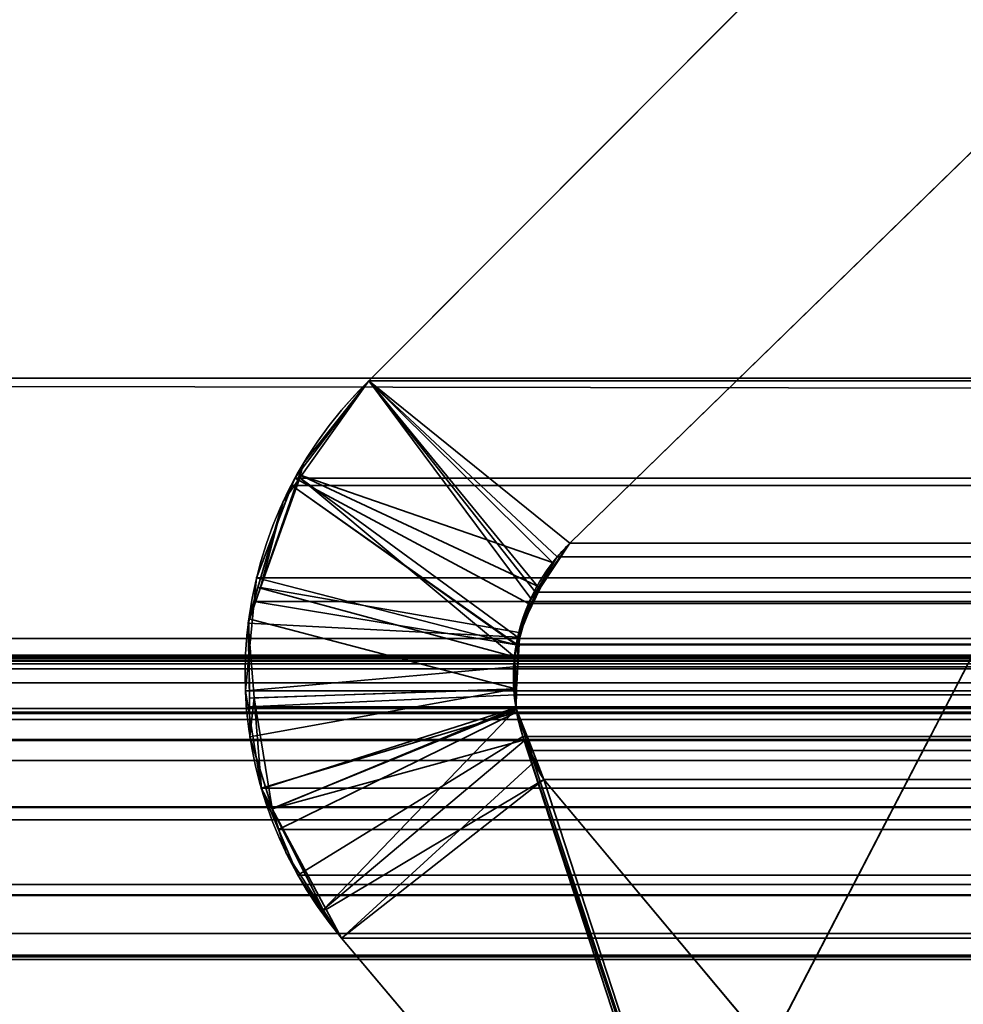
# Model space of a CAD drawing. Header units: millimetres. Extents: x -603 to 3703, y -115 to 193.
# Tile 463 of 656: x 1037.74 to 1039.94, y 1.19 to 3.48. Entities that reach past the tile are written whole.
import ezdxf

# ---------------------------------------------------------------- set-up
doc = ezdxf.new("R2010")
doc.units = ezdxf.units.MM
doc.layers.add('152', color=7, linetype='Continuous', true_color=0xffffff)

# ---------------------------------------------------------------- blocks, each defined once
blk = doc.blocks.new('UG_SURFACE_002')
at = {"layer": '152', "color": 252, "linetype": 'Continuous', "lineweight": 35}
for points in [[(2165, -18, 2212.25), (2165, 174.4, 2212.25), (835, 174.4, 2212.25), (835, -18, 2212.25)], [(985, -18, 2062.2499), (985, 174.4, 2062.2499), (2015.0001, 174.4, 2062.2499), (2015.0001, -18, 2062.2499)]]:
    blk.add_3dface(points, dxfattribs=at)
blk = doc.blocks.new('UG_SURFACE_055')
at = {"layer": '152', "color": 252, "linetype": 'Continuous', "lineweight": 35}
for points in [[(1023.5, -29.92, 2023.7501), (1976.5, -29.92, 2023.7501), (1976.5, 14.42, 2023.7501), (1023.5, 14.42, 2023.7501)], [(1025, -29.92, 2022.2499), (1025, 14.42, 2022.2499), (1975, 14.42, 2022.2499), (1975, -29.92, 2022.2499)]]:
    blk.add_3dface(points, dxfattribs=at)
blk = doc.blocks.new('UG_SURFACE_057')
at = {"layer": '152', "color": 252, "linetype": 'Continuous', "lineweight": 35}
for points in [[(1041, 4.0145, -7.75), (1026, 4.0145, -7.75), (1026, -24.9528, -7.75), (1974, -24.9528, -7.75)], [(1026, -24.9528, -8.75), (1026, 4.0145, -8.75), (1041, 4.0145, -8.75)], [(1041, 4.0145, -8.75), (1959, 4.0145, -8.75), (1026, -24.9528, -8.75)], [(1959, 4.0145, -8.75), (1974, 4.0145, -8.75), (1974, -24.9528, -8.75), (1026, -24.9528, -8.75)]]:
    blk.add_3dface(points, dxfattribs=at)
blk = doc.blocks.new('UG_SURFACE_092')
at = {"layer": '152', "color": 7, "linetype": 'Continuous', "lineweight": 35}
for points in [[(1040.271, 3.4787, -8.75), (1039.0229, 2.2621, -8.75), (1038.5557, 2.6395, -8.75), (1039.8064, 3.8936, -8.75)], [(1039.0229, 2.2621, 2008.2271), (1040.271, 3.4787, 2006.979), (1039.8064, 3.8936, 2007.4437), (1038.5557, 2.6395, 2008.6942)], [(1039.8064, 3.8936, -8.75), (1038.5557, 2.6395, -8.75), (1038.5557, 2.6395, 2008.6942), (1039.8064, 3.8936, 2007.4437)], [(1040.271, 3.4787, 2006.979), (1039.0229, 2.2621, 2008.2271), (1039.0229, 2.2621, -8.75), (1040.271, 3.4787, -8.75)], [(1038.395, 2.4216, -8.75), (1038.4043, 2.4487, -8.75), (1038.5557, 2.6395, -8.75), (1038.983, 2.2174, -8.75)], [(1038.9063, 2.0413, 2008.3437), (1038.9322, 2.1339, 2008.3179), (1038.5557, 2.6395, 2008.6942), (1038.396, 2.4145, 2008.8539)], [(1038.4043, 2.4487, -8.75), (1038.396, 2.4145, 2008.8539), (1038.5557, 2.6395, 2008.6942)], [(1038.5557, 2.6395, 2008.6942), (1038.5557, 2.6395, -8.75), (1038.4043, 2.4487, -8.75)], [(1039.0229, 2.2621, -8.75), (1038.983, 2.2174, -8.75), (1038.5557, 2.6395, -8.75)], [(1038.5557, 2.6395, 2008.6942), (1038.9322, 2.1339, 2008.3179), (1038.95, 2.1591, 2008.3001)], [(1038.95, 2.1591, 2008.3001), (1039.0229, 2.2621, 2008.2271), (1038.5557, 2.6395, 2008.6942)], [(1038.4043, 2.4487, -8.75), (1038.395, 2.4216, -8.75), (1038.396, 2.4145, 2008.8539)], [(1038.396, 2.4145, 2008.8539), (1038.357, 2.3595, 2008.893), (1038.2984, 2.1593, 2008.9517), (1038.8944, 1.9984, 2008.3556)], [(1038.955, 2.1594, -8.75), (1038.9044, 2.0549, -8.75), (1038.3043, 2.1591, -8.75), (1038.395, 2.4216, -8.75)], [(1038.396, 2.4145, 2008.8539), (1038.395, 2.4216, -8.75), (1038.3043, 2.1591, -8.75)], [(1038.3043, 2.1591, -8.75), (1038.357, 2.3595, 2008.893), (1038.396, 2.4145, 2008.8539)], [(1038.395, 2.4216, -8.75), (1038.983, 2.2174, -8.75), (1038.955, 2.1594, -8.75)], [(1038.396, 2.4145, 2008.8539), (1038.8944, 1.9984, 2008.3556), (1038.9063, 2.0413, 2008.3437)], [(1038.3043, 2.1591, -8.75), (1038.2984, 2.1593, 2008.9517), (1038.357, 2.3595, 2008.893)], [(1039.0229, 2.2621, 2008.2271), (1038.95, 2.1591, 2008.3001), (1038.955, 2.1594, -8.75)], [(1038.955, 2.1594, -8.75), (1038.983, 2.2174, -8.75), (1039.0229, 2.2621, 2008.2271)], [(1038.983, 2.2174, -8.75), (1039.0229, 2.2621, -8.75), (1039.0229, 2.2621, 2008.2271)], [(1038.2758, 2.0769, -8.75), (1038.2771, 2.0869, 2008.9729), (1038.2984, 2.1593, 2008.9517)], [(1038.2984, 2.1593, 2008.9517), (1038.3043, 2.1591, -8.75), (1038.2758, 2.0769, -8.75)], [(1038.2758, 2.0769, -8.75), (1038.3043, 2.1591, -8.75), (1038.9044, 2.0549, -8.75), (1038.904, 2.0437, -8.75)], [(1038.8967, 1.9241, 2008.3532), (1038.8944, 1.9984, 2008.3556), (1038.2984, 2.1593, 2008.9517), (1038.2771, 2.0869, 2008.9729)], [(1038.904, 2.0437, -8.75), (1038.9044, 2.0549, -8.75), (1038.95, 2.1591, 2008.3001)], [(1038.95, 2.1591, 2008.3001), (1038.9322, 2.1339, 2008.3179), (1038.904, 2.0437, -8.75)], [(1038.9044, 2.0549, -8.75), (1038.955, 2.1594, -8.75), (1038.95, 2.1591, 2008.3001)], [(1038.9322, 2.1339, 2008.3179), (1038.9063, 2.0413, 2008.3437), (1038.904, 2.0437, -8.75)], [(1038.2788, 1.902, 2008.9712), (1038.2771, 2.0869, 2008.9729), (1038.2758, 2.0769, -8.75)], [(1038.2771, 2.0869, 2008.9729), (1038.2788, 1.902, 2008.9712), (1038.8967, 1.9241, 2008.3532)], [(1038.2897, 1.9034, -8.75), (1038.2758, 2.0769, -8.75), (1038.904, 2.0437, -8.75), (1038.8993, 1.9236, -8.75)], [(1038.2758, 2.0769, -8.75), (1038.2897, 1.9034, -8.75), (1038.2788, 1.902, 2008.9712)], [(1038.9063, 2.0413, 2008.3437), (1038.8944, 1.9984, 2008.3556), (1038.8993, 1.9236, -8.75)], [(1038.8993, 1.9236, -8.75), (1038.904, 2.0437, -8.75), (1038.9063, 2.0413, 2008.3437)], [(1038.8944, 1.9984, 2008.3556), (1038.8967, 1.9241, 2008.3532), (1038.8993, 1.9236, -8.75)], [(1038.8967, 1.9241, 2008.3532), (1038.2788, 1.902, 2008.9712), (1038.2797, 1.8123, 2008.9703)], [(1038.2797, 1.8123, 2008.9703), (1038.3317, 1.6459, 2008.9183), (1038.8981, 1.8769, 2008.3518), (1038.8967, 1.9241, 2008.3532)], [(1038.8993, 1.9236, -8.75), (1038.8976, 1.8796, -8.75), (1038.3066, 1.6913, -8.75), (1038.2897, 1.9034, -8.75)], [(1038.8993, 1.9236, -8.75), (1038.8967, 1.9241, 2008.3532), (1038.8981, 1.8769, 2008.3518)], [(1038.8981, 1.8769, 2008.3518), (1038.8976, 1.8796, -8.75), (1038.8993, 1.9236, -8.75)], [(1038.2797, 1.8123, 2008.9703), (1038.2788, 1.902, 2008.9712), (1038.2897, 1.9034, -8.75)], [(1038.3317, 1.6459, 2008.9183), (1038.2797, 1.8123, 2008.9703), (1038.2897, 1.9034, -8.75)], [(1038.2897, 1.9034, -8.75), (1038.3066, 1.6913, -8.75), (1038.3317, 1.6459, 2008.9183)], [(1038.3315, 1.645, -8.75), (1038.3066, 1.6913, -8.75), (1038.8976, 1.8796, -8.75)], [(1038.3315, 1.645, -8.75), (1038.8976, 1.8796, -8.75), (1038.9258, 1.8076, -8.75)], [(1038.8981, 1.8769, 2008.3518), (1038.3317, 1.6459, 2008.9183), (1038.3643, 1.542, 2008.8856), (1038.45, 1.4105, 2008.8)], [(1038.9214, 1.807, 2008.3287), (1038.8981, 1.8769, 2008.3518), (1038.45, 1.4105, 2008.8)], [(1038.8976, 1.8796, -8.75), (1038.8981, 1.8769, 2008.3518), (1038.9214, 1.807, 2008.3287)], [(1038.9214, 1.807, 2008.3287), (1038.9258, 1.8076, -8.75), (1038.8976, 1.8796, -8.75)], [(1038.9258, 1.8076, -8.75), (1038.9628, 1.7131, -8.75), (1038.4572, 1.4111, -8.75), (1038.3315, 1.645, -8.75)], [(1038.9258, 1.8076, -8.75), (1038.9214, 1.807, 2008.3287), (1038.939, 1.754, 2008.311)], [(1038.9258, 1.8076, -8.75), (1038.939, 1.754, 2008.311), (1038.9628, 1.7131, 2008.2872)], [(1038.9628, 1.7131, 2008.2872), (1038.9628, 1.7131, -8.75), (1038.9258, 1.8076, -8.75)], [(1038.45, 1.4105, 2008.8), (1038.4927, 1.345, 2008.7574), (1038.939, 1.754, 2008.311), (1038.9214, 1.807, 2008.3287)], [(1038.9628, 1.7131, 2008.2872), (1038.939, 1.754, 2008.311), (1038.4927, 1.345, 2008.7574)], [(1038.4927, 1.345, -8.75), (1038.4572, 1.4111, -8.75), (1038.9628, 1.7131, -8.75)], [(1038.9628, 1.7131, -8.75), (1039.515, 1.0529, -8.75), (1039.4311, 0.2303, -8.75), (1038.4927, 1.345, -8.75)], [(1039.515, 1.0529, 2007.735), (1038.9628, 1.7131, 2008.2872), (1038.4927, 1.345, 2008.7574), (1039.4311, 0.2303, 2007.8189)], [(1038.9628, 1.7131, 2008.2872), (1039.515, 1.0529, 2007.735), (1039.515, 1.0529, -8.75), (1038.9628, 1.7131, -8.75)], [(1038.3066, 1.6913, -8.75), (1038.3315, 1.645, -8.75), (1038.3317, 1.6459, 2008.9183)], [(1038.3643, 1.542, 2008.8856), (1038.3317, 1.6459, 2008.9183), (1038.3315, 1.645, -8.75)], [(1038.3315, 1.645, -8.75), (1038.4572, 1.4111, -8.75), (1038.45, 1.4105, 2008.8)], [(1038.45, 1.4105, 2008.8), (1038.3643, 1.542, 2008.8856), (1038.3315, 1.645, -8.75)], [(1038.4927, 1.345, 2008.7574), (1038.45, 1.4105, 2008.8), (1038.4572, 1.4111, -8.75)], [(1038.4572, 1.4111, -8.75), (1038.4927, 1.345, -8.75), (1038.4927, 1.345, 2008.7574)], [(1038.4927, 1.345, -8.75), (1039.4311, 0.2303, -8.75), (1039.4311, 0.2303, 2007.8189), (1038.4927, 1.345, 2008.7574)]]:
    blk.add_3dface(points, dxfattribs=at)
blk = doc.blocks.new('UG_SURFACE_093')
at = {"layer": '152', "color": 7, "linetype": 'Continuous', "lineweight": 35}
for points in [[(1974.175, 2.6459, 2021.425), (1974.1284, 5.9608, 2021.3785), (1025.8716, 5.9608, 2021.3785), (1025.825, 2.6459, 2021.425)], [(1026.7951, 2.0412, 2020.4549), (1026.8776, 4.9715, 2020.3724), (1973.1224, 4.9715, 2020.3724), (1973.2049, 2.0412, 2020.4549)], [(1038.5557, 2.6395, 2008.6942), (1039.8064, 3.8936, 2007.4437), (1040.271, 3.4787, 2006.979), (1039.0229, 2.2621, 2008.2271)], [(1039.8064, 3.8936, 2007.4437), (1038.5557, 2.6395, 2008.6942), (1961.4443, 2.6395, 2008.6942), (1960.1936, 3.8936, 2007.4437)], [(1959.729, 3.4787, 2006.979), (1960.9771, 2.2621, 2008.2271), (1039.0229, 2.2621, 2008.2271), (1040.271, 3.4787, 2006.979)], [(1974.1695, 1.0733, 2021.4195), (1025.825, 2.6459, 2021.425), (1025.7392, 0.3108, 2021.5108)], [(1974.1695, 1.0733, 2021.4195), (1974.175, 2.6459, 2021.425), (1025.825, 2.6459, 2021.425)], [(1038.9432, 2.1485, 2008.307), (1038.927, 2.1222, 2008.3232), (1038.3841, 2.4134, 2008.8658), (1038.5557, 2.6395, 2008.6942)], [(1961.6159, 2.4134, 2008.8658), (1961.4443, 2.6395, 2008.6942), (1038.5557, 2.6395, 2008.6942), (1038.3841, 2.4134, 2008.8658)], [(1038.5557, 2.6395, 2008.6942), (1038.9938, 2.2307, 2008.2562), (1038.9432, 2.1485, 2008.307)], [(1039.0229, 2.2621, 2008.2271), (1038.9938, 2.2307, 2008.2562), (1038.5557, 2.6395, 2008.6942)], [(1038.3775, 2.3964, 2008.8725), (1038.3841, 2.4134, 2008.8658), (1038.927, 2.1222, 2008.3232), (1038.8988, 2.0275, 2008.3513)], [(1038.3775, 2.3964, 2008.8725), (1961.6225, 2.3964, 2008.8725), (1961.6159, 2.4134, 2008.8658)], [(1038.3841, 2.4134, 2008.8658), (1038.3775, 2.3964, 2008.8725), (1961.6159, 2.4134, 2008.8658)], [(1038.8983, 2.026, 2008.3516), (1038.295, 2.1819, 2008.955), (1038.3775, 2.3964, 2008.8725)], [(1961.705, 2.1819, 2008.955), (1961.6225, 2.3964, 2008.8725), (1038.3775, 2.3964, 2008.8725), (1038.295, 2.1819, 2008.955)], [(1038.8988, 2.0275, 2008.3513), (1038.8983, 2.026, 2008.3516), (1038.3775, 2.3964, 2008.8725)], [(1961.0555, 2.1585, 2008.3055), (1038.9938, 2.2307, 2008.2562), (1039.0229, 2.2621, 2008.2271)], [(1039.0229, 2.2621, 2008.2271), (1960.9771, 2.2621, 2008.2271), (1961.0555, 2.1585, 2008.3055)], [(1961.0584, 2.151, 2008.3084), (1038.9432, 2.1485, 2008.307), (1038.9938, 2.2307, 2008.2562)], [(1961.0555, 2.1585, 2008.3055), (1961.0584, 2.151, 2008.3084), (1038.9938, 2.2307, 2008.2562)], [(1038.2897, 2.1271, 2008.9602), (1038.295, 2.1819, 2008.955), (1038.8983, 2.026, 2008.3516)], [(1038.295, 2.1819, 2008.955), (1038.2897, 2.1271, 2008.9602), (1961.7103, 2.1271, 2008.9602)], [(1038.295, 2.1819, 2008.955), (1961.7103, 2.1271, 2008.9602), (1961.705, 2.1819, 2008.955)], [(1038.9432, 2.1485, 2008.307), (1961.0584, 2.151, 2008.3084), (1961.0955, 2.0554, 2008.3454)], [(1961.0955, 2.0554, 2008.3454), (1038.927, 2.1222, 2008.3232), (1038.9432, 2.1485, 2008.307)], [(1038.8983, 2.026, 2008.3516), (1038.8924, 1.975, 2008.3575), (1038.2693, 1.9194, 2008.9808), (1038.2897, 2.1271, 2008.9602)], [(1961.7307, 1.9194, 2008.9808), (1038.2897, 2.1271, 2008.9602), (1038.2693, 1.9194, 2008.9808)], [(1961.7307, 1.9194, 2008.9808), (1961.7103, 2.1271, 2008.9602), (1038.2897, 2.1271, 2008.9602)], [(1961.0989, 2.027, 2008.3489), (1038.8988, 2.0275, 2008.3513), (1038.927, 2.1222, 2008.3232)], [(1961.0955, 2.0554, 2008.3454), (1961.0989, 2.027, 2008.3489), (1038.927, 2.1222, 2008.3232)], [(1026.7959, 2.002, 2020.4542), (1026.7951, 2.0412, 2020.4549), (1973.2049, 2.0412, 2020.4549)], [(1026.7959, 2.002, 2020.4542), (1973.2049, 2.0412, 2020.4549), (1973.2012, 1.9603, 2020.4513)], [(1038.8924, 1.975, 2008.3575), (1038.8983, 2.026, 2008.3516), (1961.1057, 1.9097, 2008.3556)], [(1961.1082, 1.9483, 2008.3582), (1038.8983, 2.026, 2008.3516), (1038.8988, 2.0275, 2008.3513)], [(1961.1082, 1.9483, 2008.3582), (1961.1057, 1.9097, 2008.3556), (1038.8983, 2.026, 2008.3516)], [(1038.8988, 2.0275, 2008.3513), (1961.0989, 2.027, 2008.3489), (1961.1082, 1.9483, 2008.3582)], [(1026.7959, 2.002, 2020.4542), (1973.2012, 1.9603, 2020.4513), (1973.1883, 1.8784, 2020.4382)], [(1973.1883, 1.8784, 2020.4382), (1026.8117, 1.8784, 2020.4382), (1026.7959, 2.002, 2020.4542)], [(1029.6266, 1.997, 2017.6234), (1027.7102, 1.295, 2019.5398), (1972.2898, 1.295, 2019.5398), (1970.3734, 1.997, 2017.6234)], [(1029.6266, 1.997, 2017.6234), (1970.3734, 1.997, 2017.6234), (1970.2933, 2.0043, 2017.5433)], [(1029.7089, 1.9934, 2017.5412), (1029.6266, 1.997, 2017.6234), (1970.2933, 2.0043, 2017.5433)], [(1970.2933, 2.0043, 2017.5433), (1970.291, 2.0038, 2017.5412), (1029.7089, 1.9934, 2017.5412)], [(1029.8151, 1.9887, 2017.4348), (1029.7089, 1.9934, 2017.5412), (1970.291, 2.0038, 2017.5412)], [(1029.8151, 1.9887, 2017.4348), (1970.291, 2.0038, 2017.5412), (1970.1668, 1.974, 2017.4167)], [(1970.1668, 1.974, 2017.4167), (1029.8339, 1.982, 2017.416), (1029.8151, 1.9887, 2017.4348)], [(1029.8662, 1.9704, 2017.3838), (1029.8339, 1.982, 2017.416), (1970.1668, 1.974, 2017.4167)], [(1029.8662, 1.9704, 2017.3838), (1970.1668, 1.974, 2017.4167), (1970.1148, 1.9616, 2017.365)], [(1970.1148, 1.9616, 2017.365), (1029.9113, 1.938, 2017.3388), (1029.8662, 1.9704, 2017.3838)], [(1038.2754, 1.8818, 2008.9746), (1038.2693, 1.9194, 2008.9808), (1038.8924, 1.975, 2008.3575), (1038.8967, 1.9101, 2008.3532)], [(1961.1057, 1.9097, 2008.3556), (1038.8967, 1.9101, 2008.3532), (1038.8924, 1.975, 2008.3575)], [(1970.1148, 1.9616, 2017.365), (1970.0878, 1.941, 2017.3378), (1029.9113, 1.938, 2017.3388)], [(1030.0065, 1.8695, 2017.2434), (1029.9113, 1.938, 2017.3388), (1970.0878, 1.941, 2017.3378)], [(1030.0065, 1.8695, 2017.2434), (1970.0878, 1.941, 2017.3378), (1969.9935, 1.8695, 2017.2434)], [(1038.2693, 1.9194, 2008.9808), (1038.2754, 1.8818, 2008.9746), (1961.7246, 1.8818, 2008.9746), (1961.7307, 1.9194, 2008.9808)], [(1038.8967, 1.9101, 2008.3532), (1038.8993, 1.8701, 2008.3506), (1038.3061, 1.6931, 2008.944), (1038.2754, 1.8818, 2008.9746)], [(1038.8967, 1.9101, 2008.3532), (1961.1057, 1.9097, 2008.3556), (1961.1048, 1.8959, 2008.3547)], [(1038.8993, 1.8701, 2008.3506), (1038.8967, 1.9101, 2008.3532), (1961.1048, 1.8959, 2008.3547)], [(1026.8117, 1.8784, 2020.4382), (1973.1883, 1.8784, 2020.4382), (1973.1793, 1.8544, 2020.4294)], [(1973.1793, 1.8544, 2020.4294), (1026.8185, 1.8526, 2020.4315), (1026.8117, 1.8784, 2020.4382)], [(1961.7246, 1.8818, 2008.9746), (1038.2754, 1.8818, 2008.9746), (1038.3061, 1.6931, 2008.944)], [(1961.6939, 1.6931, 2008.944), (1961.7246, 1.8818, 2008.9746), (1038.3061, 1.6931, 2008.944)], [(1961.1048, 1.8959, 2008.3547), (1038.9141, 1.8134, 2008.3358), (1038.8993, 1.8701, 2008.3506)], [(1038.9141, 1.8134, 2008.3358), (1961.1048, 1.8959, 2008.3547), (1961.0796, 1.7957, 2008.3296)], [(1026.8308, 1.8061, 2020.4191), (1026.8185, 1.8526, 2020.4315), (1973.1793, 1.8544, 2020.4294)], [(1026.8308, 1.8061, 2020.4191), (1973.1793, 1.8544, 2020.4294), (1973.1114, 1.6712, 2020.3614)], [(1969.9935, 1.8695, 2017.2434), (1030.0086, 1.8664, 2017.2415), (1030.0065, 1.8695, 2017.2434)], [(1969.9935, 1.8695, 2017.2434), (1969.9914, 1.8664, 2017.2415), (1030.0086, 1.8664, 2017.2415)], [(1030.0086, 1.8664, 2017.2415), (1969.9914, 1.8664, 2017.2415), (1969.9214, 1.7573, 2017.1714), (1030.0786, 1.7573, 2017.1714)], [(1038.3465, 1.5969, 2008.9035), (1038.3061, 1.6931, 2008.944), (1038.8993, 1.8701, 2008.3506)], [(1038.8993, 1.8701, 2008.3506), (1038.9141, 1.8134, 2008.3358), (1038.3912, 1.4909, 2008.8589), (1038.3465, 1.5969, 2008.9035)], [(1038.9141, 1.8134, 2008.3358), (1039.4311, 0.2303, 2007.8189), (1038.4927, 1.345, 2008.7574), (1038.3912, 1.4909, 2008.8589)], [(1038.9141, 1.8134, 2008.3358), (1039.4624, 0.1807, 2007.7875), (1039.4311, 0.2303, 2007.8189)], [(1039.4624, 0.1807, 2007.7875), (1038.9141, 1.8134, 2008.3358), (1038.9301, 1.7805, 2008.3199)], [(1038.9141, 1.8134, 2008.3358), (1961.0796, 1.7957, 2008.3296), (1961.0711, 1.7793, 2008.321)], [(1961.0711, 1.7793, 2008.321), (1038.9301, 1.7805, 2008.3199), (1038.9141, 1.8134, 2008.3358)], [(1026.8308, 1.8061, 2020.4191), (1973.1114, 1.6712, 2020.3614), (1973.0958, 1.65, 2020.3459)], [(1973.0958, 1.65, 2020.3459), (1026.9051, 1.6498, 2020.345), (1026.8308, 1.8061, 2020.4191)], [(1038.9301, 1.7805, 2008.3199), (1038.9628, 1.7131, 2008.2872), (1039.4624, 0.1807, 2007.7875)], [(1038.9301, 1.7805, 2008.3199), (1961.0711, 1.7793, 2008.321), (1961.0372, 1.7131, 2008.2872)], [(1961.0372, 1.7131, 2008.2872), (1038.9628, 1.7131, 2008.2872), (1038.9301, 1.7805, 2008.3199)], [(1030.0786, 1.7573, 2017.1714), (1969.9214, 1.7573, 2017.1714), (1969.2748, 1.0739, 2016.5248), (1030.7252, 1.0739, 2016.5248)], [(1038.3061, 1.6931, 2008.944), (1038.3465, 1.5969, 2008.9035), (1961.6535, 1.5969, 2008.9035), (1961.6939, 1.6931, 2008.944)], [(1039.4624, 0.1807, 2007.7875), (1038.9628, 1.7131, 2008.2872), (1039.515, 1.0529, 2007.735)], [(1961.0372, 1.7131, 2008.2872), (1960.485, 1.0529, 2007.735), (1039.515, 1.0529, 2007.735), (1038.9628, 1.7131, 2008.2872)], [(1026.9051, 1.6498, 2020.345), (1973.0958, 1.65, 2020.3459), (1972.993, 1.5104, 2020.2429)], [(1026.9184, 1.6214, 2020.3316), (1026.9051, 1.6498, 2020.345), (1972.993, 1.5104, 2020.2429)], [(1026.9184, 1.6214, 2020.3316), (1972.993, 1.5104, 2020.2429), (1972.9424, 1.4748, 2020.1924)], [(1972.9424, 1.4748, 2020.1924), (1027.0568, 1.4692, 2020.1933), (1026.9184, 1.6214, 2020.3316)], [(1961.6088, 1.4909, 2008.8589), (1038.3465, 1.5969, 2008.9035), (1038.3912, 1.4909, 2008.8589)], [(1961.6088, 1.4909, 2008.8589), (1961.6535, 1.5969, 2008.9035), (1038.3465, 1.5969, 2008.9035)], [(1038.3912, 1.4909, 2008.8589), (1038.4927, 1.345, 2008.7574), (1961.5073, 1.345, 2008.7574), (1961.6088, 1.4909, 2008.8589)], [(1027.079, 1.4448, 2020.1712), (1027.0568, 1.4692, 2020.1933), (1972.9424, 1.4748, 2020.1924)], [(1027.079, 1.4448, 2020.1712), (1972.9424, 1.4748, 2020.1924), (1972.7571, 1.3446, 2020.0071)], [(1027.079, 1.4448, 2020.1712), (1972.7571, 1.3446, 2020.0071), (1972.7485, 1.3429, 2019.9986)], [(1972.7485, 1.3429, 2019.9986), (1027.2546, 1.3554, 2019.9955), (1027.079, 1.4448, 2020.1712)], [(1027.3538, 1.3048, 2019.8963), (1027.2546, 1.3554, 2019.9955), (1972.7485, 1.3429, 2019.9986)], [(1027.47, 1.3016, 2019.7799), (1027.3538, 1.3048, 2019.8963), (1972.7485, 1.3429, 2019.9986)], [(1972.7485, 1.3429, 2019.9986), (1972.5286, 1.3, 2019.7787), (1027.47, 1.3016, 2019.7799)], [(1038.4927, 1.345, 2008.7574), (1039.4311, 0.2303, 2007.8189), (1960.5689, 0.2303, 2007.8189), (1961.5073, 1.345, 2008.7574)], [(1027.47, 1.3016, 2019.7799), (1972.5286, 1.3, 2019.7787), (1972.4199, 1.2788, 2019.67)], [(1027.7102, 1.295, 2019.5398), (1027.47, 1.3016, 2019.7799), (1972.4199, 1.2788, 2019.67)], [(1972.4199, 1.2788, 2019.67), (1972.2898, 1.295, 2019.5398), (1027.7102, 1.295, 2019.5398)]]:
    blk.add_3dface(points, dxfattribs=at)

msp = doc.modelspace()

# ---------------------------------------------------------------- linework, layer by layer
at = {"layer": '152', "linetype": 'Continuous', "lineweight": -3}
for p, q in [((1039.8063, 3.8936, -8.75), (1038.5557, 2.6395, -8.75)), ((1038.5557, 2.6395, 2008.6943), (1039.8063, 3.8936, 2007.4437)), ((1038.5557, 2.6395, 2008.6943), (1039.8063, 3.8936, 2007.4437)), ((1040.2711, 3.4787, 2006.9789), (1039.023, 2.2621, 2008.227)), ((1040.2711, 3.4787, -8.75), (1039.023, 2.2621, -8.75)), ((1040.2711, 3.4787, 2006.9789), (1039.023, 2.2621, 2008.227)), ((1974.175, 2.6459, 2021.425), (1025.825, 2.6459, 2021.425)), ((1038.5557, 2.6395, -8.75), (1038.5557, 2.6395, 2008.6943)), ((1038.5557, 2.6395, 2008.6943), (1961.4443, 2.6395, 2008.6943)), ((1960.977, 2.2621, 2008.227), (1039.023, 2.2621, 2008.227)), ((1039.023, 2.2621, 2008.227), (1039.023, 2.2621, -8.75)), ((1026.7951, 2.0412, 2020.4549), (1973.2049, 2.0412, 2020.4549)), ((1029.6266, 1.997, 2017.6234), (1970.3734, 1.997, 2017.6234)), ((1026.8117, 1.8784, 2020.4383), (1973.1883, 1.8784, 2020.4383)), ((1030.0786, 1.7573, 2017.1714), (1969.9214, 1.7573, 2017.1714)), ((1961.0372, 1.7131, 2008.2872), (1038.9628, 1.7131, 2008.2872)), ((1038.9628, 1.7131, -8.75), (1039.515, 1.0529, -8.75)), ((1038.9628, 1.7131, 2008.2872), (1039.515, 1.0529, 2007.735)), ((1038.9628, 1.7131, 2008.2872), (1038.9628, 1.7131, -8.75)), ((1038.9628, 1.7131, 2008.2872), (1039.515, 1.0529, 2007.735)), ((1039.4311, 0.2303, 2007.8189), (1038.4927, 1.345, 2008.7573)), ((1038.4927, 1.345, 2008.7573), (1961.5073, 1.345, 2008.7573)), ((1039.4311, 0.2303, 2007.8189), (1038.4927, 1.345, 2008.7573)), ((1038.4927, 1.345, -8.75), (1039.4311, 0.2303, -8.75)), ((1038.4927, 1.345, -8.75), (1038.4927, 1.345, 2008.7573)), ((1027.7101, 1.295, 2019.5399), (1972.2899, 1.295, 2019.5399))]:
    msp.add_line(p, q, dxfattribs=at)
for points in [[(1038.5557, 2.6395, 2008.6943), (1038.1985, 2.2915, 2009.0515), (1038.1709, 1.7265, 2009.0791), (1038.4927, 1.345, 2008.7573)], [(1038.4927, 1.345, -8.75), (1038.1709, 1.7265, -8.75), (1038.1985, 2.2915, -8.75), (1038.5557, 2.6395, -8.75)], [(1039.023, 2.2621, 2008.227), (1038.8743, 2.117, 2008.3757), (1038.8488, 1.8869, 2008.4012), (1038.9628, 1.7131, 2008.2872)], [(1038.9628, 1.7131, -8.75), (1038.8488, 1.8869, -8.75), (1038.8743, 2.117, -8.75), (1039.023, 2.2621, -8.75)]]:
    msp.add_open_spline(points, degree=3, dxfattribs=at)
for points, knots in [([(1038.5557, 2.6395, 2008.6943), (1038.4913, 2.5767, 2008.7587), (1038.4318, 2.501, 2008.8182), (1038.3462, 2.3438, 2008.9038), (1038.3151, 2.2651, 2008.9349), (1038.2749, 2.0983, 2008.9751), (1038.2657, 2.0076, 2008.9843), (1038.2724, 1.8421, 2008.9776), (1038.2853, 1.7647, 2008.9647), (1038.3271, 1.6205, 2008.9229), (1038.3565, 1.5522, 2008.8935), (1038.4213, 1.4376, 2008.8287), (1038.4557, 1.3888, 2008.7943), (1038.4927, 1.345, 2008.7573)], [0, 0, 0, 0, 0.216801, 0.216801, 0.388943, 0.388943, 0.56272, 0.56272, 0.714161, 0.714161, 0.867331, 0.867331, 1, 1, 1, 1]), ([(1038.9628, 1.7131, 2008.2872), (1038.9433, 1.7428, 2008.3067), (1038.9263, 1.7768, 2008.3237), (1038.908, 1.8316, 2008.342), (1038.903, 1.8507, 2008.347), (1038.8929, 1.9041, 2008.3571), (1038.8905, 1.94, 2008.3595), (1038.8934, 1.9922, 2008.3566), (1038.8954, 2.0093, 2008.3546), (1038.9042, 2.0598, 2008.3458), (1038.9142, 2.0924, 2008.3358), (1038.9445, 2.1632, 2008.3055), (1038.9678, 2.1999, 2008.2822), (1039.0032, 2.2419, 2008.2468), (1039.0129, 2.2523, 2008.2371), (1039.023, 2.2621, 2008.227)], [0, 0, 0, 0, 0.1907, 0.1907, 0.284569, 0.284569, 0.449788, 0.449788, 0.529986, 0.529986, 0.693188, 0.693188, 0.9195, 0.9195, 1, 1, 1, 1])]:
    msp.add_open_spline(points, degree=3, knots=knots, dxfattribs=at)

# ---------------------------------------------------------------- block references
for name in ['UG_SURFACE_002', 'UG_SURFACE_057', 'UG_SURFACE_055', 'UG_SURFACE_092', 'UG_SURFACE_093']:
    msp.add_blockref(name, (0, 0), dxfattribs=at)

doc.saveas('drawing.dxf')
